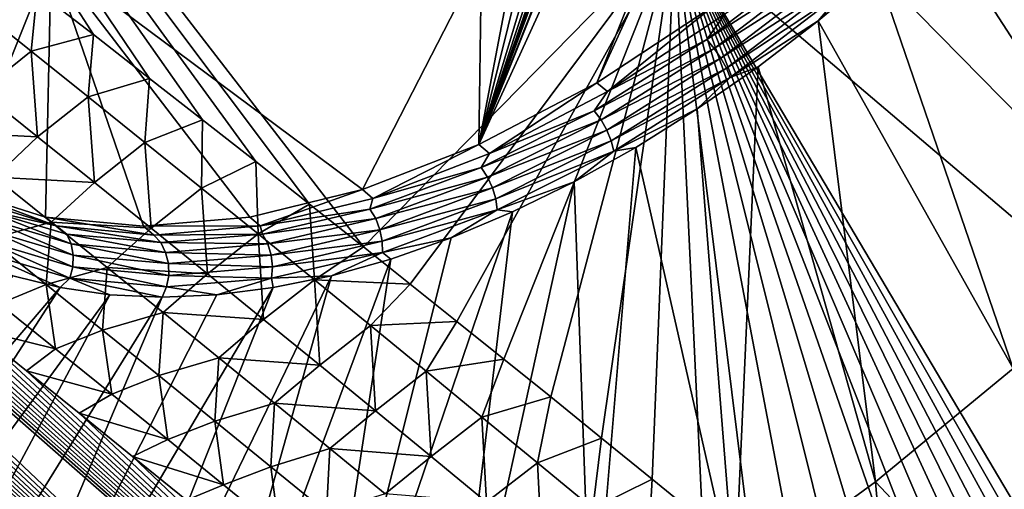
# Model space of a CAD drawing. Header units: metres. Extents: x -82 to 82, y -313 to 40.
# Tile 300 of 405: x 63.93 to 68.56, y -49.18 to -46.97. Entities that reach past the tile are written whole.
import ezdxf

# ---------------------------------------------------------------- set-up
doc = ezdxf.new("R2010")
doc.units = ezdxf.units.M
doc.layers.add('solid_505278_SW0001_CCC', color=7, linetype='CONTINUOUS')

msp = doc.modelspace()

# ---------------------------------------------------------------- linework, layer by layer
at = {"layer": 'solid_505278_SW0001_CCC'}
for points in [[(64.308563, -55.315361, 52.981861), (42.787354, -36.45396, 34.209877), (43.062996, -36.453861, 34.175083)], [(64.308563, -55.315361, 52.981861), (63.793152, -55.600903, 53.349144), (42.787354, -36.45396, 34.209877)], [(64.308563, -55.315361, 52.981861), (43.062996, -36.453861, 34.175083), (43.366493, -36.471161, 34.151794)], [(64.308563, -55.315361, 52.981861), (43.366493, -36.471161, 34.151794), (43.698662, -36.50774, 34.141525)], [(64.807716, -55.035828, 52.582764), (43.698662, -36.50774, 34.141525), (44.060249, -36.565296, 34.145638)], [(64.807716, -55.035828, 52.582764), (64.308563, -55.315361, 52.981861), (43.698662, -36.50774, 34.141525)], [(64.807716, -55.035828, 52.582764), (44.060249, -36.565296, 34.145638), (44.252312, -36.602585, 34.153656)], [(64.807716, -55.035828, 52.582764), (44.252312, -36.602585, 34.153656), (44.451988, -36.645718, 34.16576)], [(64.807716, -55.035828, 52.582764), (44.451988, -36.645718, 34.16576), (44.659637, -36.695225, 34.182472)], [(65.290031, -54.762512, 52.151859), (44.659637, -36.695225, 34.182472), (44.875084, -36.750946, 34.203575)], [(65.290031, -54.762512, 52.151859), (64.807716, -55.035828, 52.582764), (44.659637, -36.695225, 34.182472)], [(65.290031, -54.762512, 52.151859), (44.875084, -36.750946, 34.203575), (45.098621, -36.813251, 34.229404)], [(65.290031, -54.762512, 52.151859), (45.098621, -36.813251, 34.229404), (45.330601, -36.882572, 34.260376)], [(65.290031, -54.762512, 52.151859), (45.330601, -36.882572, 34.260376), (45.570797, -36.95871, 34.29623)], [(65.290031, -54.762512, 52.151859), (45.570797, -36.95871, 34.29623), (45.819683, -37.04221, 34.337498)], [(65.754967, -54.495632, 51.689091), (45.819683, -37.04221, 34.337498), (46.077503, -37.133377, 34.384457)], [(65.754967, -54.495632, 51.689091), (65.290031, -54.762512, 52.151859), (45.819683, -37.04221, 34.337498)], [(65.754967, -54.495632, 51.689091), (46.077503, -37.133377, 34.384457), (46.344093, -37.232079, 34.436928)], [(65.754967, -54.495632, 51.689091), (46.344093, -37.232079, 34.436928), (46.620102, -37.339001, 34.495583)], [(65.754967, -54.495632, 51.689091), (46.620102, -37.339001, 34.495583), (46.905567, -37.45422, 34.560455)], [(65.754967, -54.495632, 51.689091), (46.905567, -37.45422, 34.560455), (47.200527, -37.577816, 34.631596)], [(66.20192, -54.235199, 51.194038), (47.200527, -37.577816, 34.631596), (47.505733, -37.710571, 34.70977)], [(66.20192, -54.235199, 51.194038), (65.754967, -54.495632, 51.689091), (47.200527, -37.577816, 34.631596)], [(66.20192, -54.235199, 51.194038), (47.505733, -37.710571, 34.70977), (47.820961, -37.852295, 34.79475)], [(66.20192, -54.235199, 51.194038), (47.820961, -37.852295, 34.79475), (48.146576, -38.003399, 34.886929)], [(66.20192, -54.235199, 51.194038), (48.146576, -38.003399, 34.886929), (48.369846, -38.109791, 34.952827)], [(66.20192, -54.235199, 51.194038), (48.369846, -38.109791, 34.952827), (48.597916, -38.220554, 35.022118)], [(66.20192, -54.235199, 51.194038), (48.597916, -38.220554, 35.022118), (48.830765, -38.335693, 35.09478)], [(66.630089, -53.981483, 50.66658), (48.830765, -38.335693, 35.09478), (49.068687, -38.455513, 35.171139)], [(66.630089, -53.981483, 50.66658), (66.20192, -54.235199, 51.194038), (48.830765, -38.335693, 35.09478)], [(66.630089, -53.981483, 50.66658), (49.068687, -38.455513, 35.171139), (49.311977, -38.580322, 35.251518)], [(66.630089, -53.981483, 50.66658), (49.311977, -38.580322, 35.251518), (49.560543, -38.710037, 35.335808)], [(66.630089, -53.981483, 50.66658), (49.560543, -38.710037, 35.335808), (49.814224, -38.844501, 35.42384)], [(66.630089, -53.981483, 50.66658), (49.814224, -38.844501, 35.42384), (50.073338, -38.984066, 35.51598)], [(66.630089, -53.981483, 50.66658), (50.073338, -38.984066, 35.51598), (50.338219, -39.129086, 35.61261)], [(66.630089, -53.981483, 50.66658), (50.338219, -39.129086, 35.61261), (50.60891, -39.27961, 35.713776)], [(67.038658, -53.734692, 50.106434), (50.60891, -39.27961, 35.713776), (50.885094, -39.435314, 35.819115)], [(67.038658, -53.734692, 50.106434), (66.630089, -53.981483, 50.66658), (50.60891, -39.27961, 35.713776)], [(67.038658, -53.734692, 50.106434), (50.885094, -39.435314, 35.819115), (51.167122, -39.596588, 35.92905)], [(67.038658, -53.734692, 50.106434), (51.167122, -39.596588, 35.92905), (51.455368, -39.76384, 36.044033)], [(69.273094, -39.611446, 70.976158), (66.091797, -47.556637, 67.162918), (69.627083, -39.823341, 70.394363)], [(68.632431, -41.144775, 70.269463), (66.091797, -47.556637, 67.162918), (69.273094, -39.611446, 70.976158)], [(67.038658, -53.734692, 50.106434), (51.455368, -39.76384, 36.044033), (51.750008, -39.937267, 36.164272)], [(63.289215, -47.556637, 70.229012), (66.824493, -39.823341, 73.460457), (66.269081, -40.114056, 73.801224)], [(64.080078, -46.677444, 70.170883), (66.824493, -39.823341, 73.460457), (63.289215, -47.556637, 70.229012)], [(69.627083, -39.823341, 70.394363), (66.091797, -47.556637, 67.162918), (66.647209, -47.265923, 66.822151)], [(69.627083, -39.823341, 70.394363), (66.647209, -47.265923, 66.822151), (69.916695, -40.114056, 69.810646)], [(67.038658, -53.734692, 50.106434), (51.750008, -39.937267, 36.164272), (52.050602, -40.116394, 36.289238)], [(67.038658, -53.734692, 50.106434), (52.050602, -40.116394, 36.289238), (52.280159, -40.254711, 36.386322)], [(62.999599, -47.265923, 70.812737), (66.269081, -40.114056, 73.801224), (65.71769, -40.477459, 74.070862)], [(63.289215, -47.556637, 70.229012), (66.269081, -40.114056, 73.801224), (62.999599, -47.265923, 70.812737)], [(69.916695, -40.114056, 69.810646), (66.647209, -47.265923, 66.822151), (67.198608, -46.902519, 66.552521)], [(67.038658, -53.734692, 50.106434), (52.280159, -40.254711, 36.386322), (52.513451, -40.396664, 36.486546)], [(67.426628, -53.494839, 49.512974), (52.513451, -40.396664, 36.486546), (52.750675, -40.542469, 36.590145)], [(67.426628, -53.494839, 49.512974), (67.038658, -53.734692, 50.106434), (52.513451, -40.396664, 36.486546)], [(62.999599, -47.265923, 70.812737), (65.71769, -40.477459, 74.070862), (62.780464, -46.902519, 71.38607)], [(67.426628, -53.494839, 49.512974), (52.750675, -40.542469, 36.590145), (52.991905, -40.6922, 36.697208)], [(67.426628, -53.494839, 49.512974), (52.991905, -40.6922, 36.697208), (53.236763, -40.845448, 36.807274)], [(67.426628, -53.494839, 49.512974), (53.236763, -40.845448, 36.807274), (53.485397, -41.00238, 36.920532)], [(67.426628, -53.494839, 49.512974), (53.485397, -41.00238, 36.920532), (53.738041, -41.163258, 37.037273)], [(68.632431, -41.144775, 70.269463), (68.612389, -41.191227, 70.248749), (66.091797, -47.556637, 67.162918)], [(67.426628, -53.494839, 49.512974), (53.738041, -41.163258, 37.037273), (53.994915, -41.328331, 37.157795)], [(68.612389, -41.191227, 70.248749), (67.836601, -42.88842, 69.539467), (66.091797, -47.556637, 67.162918)], [(73.573303, -47.33905, 46.358974), (66.87677, -41.417618, 41.15163), (66.637238, -41.190189, 40.976871)], [(73.814819, -46.964386, 47.040131), (73.573303, -47.33905, 46.358974), (66.637238, -41.190189, 40.976871)], [(67.426628, -53.494839, 49.512974), (53.994915, -41.328331, 37.157795), (54.256256, -41.497852, 37.282394)], [(73.573303, -47.33905, 46.358974), (67.119911, -41.647381, 41.329697), (66.87677, -41.417618, 41.15163)], [(67.426628, -53.494839, 49.512974), (54.256256, -41.497852, 37.282394), (54.521858, -41.671585, 37.410782)], [(73.573303, -47.33905, 46.358974), (67.366928, -41.879601, 41.511379), (67.119911, -41.647381, 41.329697)], [(67.426628, -53.494839, 49.512974), (54.521858, -41.671585, 37.410782), (54.791496, -41.849281, 37.542686)], [(67.792938, -53.262238, 48.885983), (54.791496, -41.849281, 37.542686), (55.065437, -42.03125, 37.678471)], [(67.792938, -53.262238, 48.885983), (67.426628, -53.494839, 49.512974), (54.791496, -41.849281, 37.542686)], [(73.573303, -47.33905, 46.358974), (67.618088, -42.114384, 41.696999), (67.366928, -41.879601, 41.511379)], [(67.792938, -53.262238, 48.885983), (55.065437, -42.03125, 37.678471), (55.343948, -42.217796, 37.818501)], [(73.573303, -47.33905, 46.358974), (67.873665, -42.351852, 41.886864), (67.618088, -42.114384, 41.696999)], [(67.792938, -53.262238, 48.885983), (55.343948, -42.217796, 37.818501), (55.627289, -42.409222, 37.963142)], [(73.573303, -47.33905, 46.358974), (68.133904, -42.592117, 42.081299), (67.873665, -42.351852, 41.886864)], [(67.792938, -53.262238, 48.885983), (55.627289, -42.409222, 37.963142), (55.915638, -42.605728, 38.112637)], [(73.573303, -47.33905, 46.358974), (68.360886, -42.800373, 42.251827), (68.133904, -42.592117, 42.081299)], [(67.792938, -53.262238, 48.885983), (55.915638, -42.605728, 38.112637), (56.2085, -42.806717, 38.266262)], [(67.792938, -53.262238, 48.885983), (56.2085, -42.806717, 38.266262), (56.446106, -42.970821, 38.39225)], [(73.573303, -47.33905, 46.358974), (68.591591, -43.010895, 42.426006), (68.360886, -42.800373, 42.251827)], [(67.836601, -42.88842, 69.539467), (67.570099, -43.471378, 69.295868), (66.091797, -47.556637, 67.162918)], [(67.792938, -53.262238, 48.885983), (56.446106, -42.970821, 38.39225), (56.686829, -43.138073, 38.521236)], [(67.792938, -53.262238, 48.885983), (56.686829, -43.138073, 38.521236), (56.93082, -43.308655, 38.653458)], [(64.278992, -47.039799, 41.469173), (64.015526, -46.836052, 41.293785), (61.757477, -43.125957, 38.985619)], [(64.543259, -47.245281, 41.646965), (64.278992, -47.039799, 41.469173), (61.757477, -43.125957, 38.985619)], [(64.792442, -47.440102, 41.816364), (64.543259, -47.245281, 41.646965), (61.757477, -43.125957, 38.985619)], [(65.042709, -47.636799, 41.98822), (64.792442, -47.440102, 41.816364), (61.757477, -43.125957, 38.985619)], [(65.295128, -47.83614, 42.163265), (65.042709, -47.636799, 41.98822), (61.757477, -43.125957, 38.985619)], [(65.549286, -48.037781, 42.341244), (65.295128, -47.83614, 42.163265), (61.757477, -43.125957, 38.985619)], [(67.011726, -46.545467, 42.149788), (65.549286, -48.037781, 42.341244), (61.757477, -43.125957, 38.985619)], [(67.792938, -53.262238, 48.885983), (56.93082, -43.308655, 38.653458), (57.17823, -43.482761, 38.78915)], [(67.570099, -43.471378, 69.295868), (67.370224, -43.9086, 69.113167), (66.091797, -47.556637, 67.162918)], [(67.792938, -53.262238, 48.885983), (57.17823, -43.482761, 38.78915), (57.429214, -43.660564, 38.928547)], [(67.792938, -53.262238, 48.885983), (57.429214, -43.660564, 38.928547), (57.683674, -43.841946, 39.071484)], [(68.136398, -53.037075, 48.224991), (57.683674, -43.841946, 39.071484), (57.94128, -44.02647, 39.217438)], [(68.136398, -53.037075, 48.224991), (67.792938, -53.262238, 48.885983), (57.683674, -43.841946, 39.071484)], [(67.370224, -43.9086, 69.113167), (67.103722, -44.491558, 68.869576), (66.091797, -47.556637, 67.162918)], [(68.136398, -53.037075, 48.224991), (57.94128, -44.02647, 39.217438), (58.202194, -44.214359, 39.366684)], [(68.136398, -53.037075, 48.224991), (58.202194, -44.214359, 39.366684), (58.466599, -44.405842, 39.519527)], [(68.136398, -53.037075, 48.224991), (58.466599, -44.405842, 39.519527), (58.734684, -44.601147, 39.67627)], [(67.103722, -44.491558, 68.869576), (66.837334, -45.074276, 68.626076), (66.091797, -47.556637, 67.162918)], [(68.136398, -53.037075, 48.224991), (58.734684, -44.601147, 39.67627), (58.961025, -44.766991, 39.810089)], [(68.136398, -53.037075, 48.224991), (58.961025, -44.766991, 39.810089), (59.190159, -44.93578, 39.947006)], [(68.136398, -53.037075, 48.224991), (59.190159, -44.93578, 39.947006), (59.422131, -45.107582, 40.087105)], [(71.553154, -50.406586, 45.696804), (67.011726, -46.545467, 42.149788), (68.373993, -44.950989, 42.083523)], [(68.578995, -45.138702, 42.238678), (71.553154, -50.406586, 45.696804), (68.373993, -44.950989, 42.083523)], [(66.837334, -45.074276, 68.626076), (66.550308, -45.702145, 68.363716), (66.091797, -47.556637, 67.162918)], [(68.136398, -53.037075, 48.224991), (59.422131, -45.107582, 40.087105), (59.65662, -45.281933, 40.229771)], [(68.136398, -53.037075, 48.224991), (59.65662, -45.281933, 40.229771), (59.89362, -45.458843, 40.375031)], [(68.136398, -53.037075, 48.224991), (59.89362, -45.458843, 40.375031), (60.133247, -45.63847, 40.523106)], [(68.136398, -53.037075, 48.224991), (60.133247, -45.63847, 40.523106), (60.37561, -45.820969, 40.67421)], [(66.550308, -45.702145, 68.363716), (66.370956, -46.094456, 68.199783), (66.091797, -47.556637, 67.162918)], [(68.136398, -53.037075, 48.224991), (60.37561, -45.820969, 40.67421), (60.620811, -46.006489, 40.828571)], [(68.751289, -45.963142, 66.199654), (68.498413, -46.235634, 66.226158), (69.830177, -47.41061, 62.708996)], [(68.136398, -53.037075, 48.224991), (60.620811, -46.006489, 40.828571), (60.868965, -46.195187, 40.986404)], [(66.370956, -46.094456, 68.199783), (66.104454, -46.677418, 67.956192), (66.091797, -47.556637, 67.162918)], [(68.136398, -53.037075, 48.224991), (60.868965, -46.195187, 40.986404), (61.120178, -46.387215, 41.14793)], [(68.498413, -46.235634, 66.226158), (68.236031, -46.495895, 66.2743), (69.230721, -48.030418, 62.795837)], [(68.498413, -46.235634, 66.226158), (69.230721, -48.030418, 62.795837), (69.830177, -47.41061, 62.708996)], [(68.455536, -52.819267, 47.529102), (61.120178, -46.387215, 41.14793), (61.374561, -46.582718, 41.31337)], [(68.455536, -52.819267, 47.529102), (68.136398, -53.037075, 48.224991), (61.120178, -46.387215, 41.14793)], [(68.236031, -46.495895, 66.2743), (67.965469, -46.742607, 66.343811), (69.230721, -48.030418, 62.795837)], [(65.768661, -48.212566, 42.496265), (65.549286, -48.037781, 42.341244), (67.011726, -46.545467, 42.149788)], [(65.988724, -48.388565, 42.653072), (65.768661, -48.212566, 42.496265), (67.011726, -46.545467, 42.149788)], [(66.20919, -48.565559, 42.811478), (65.988724, -48.388565, 42.653072), (67.011726, -46.545467, 42.149788)], [(66.429779, -48.743328, 42.971306), (66.20919, -48.565559, 42.811478), (67.011726, -46.545467, 42.149788)], [(66.668297, -48.936306, 43.145622), (66.429779, -48.743328, 42.971306), (67.011726, -46.545467, 42.149788)], [(66.906296, -49.129662, 43.32114), (66.668297, -48.936306, 43.145622), (67.011726, -46.545467, 42.149788)], [(67.143448, -49.323132, 43.497604), (66.906296, -49.129662, 43.32114), (67.011726, -46.545467, 42.149788)], [(67.379395, -49.516445, 43.67477), (67.143448, -49.323132, 43.497604), (67.011726, -46.545467, 42.149788)], [(67.613907, -49.709423, 43.852455), (67.379395, -49.516445, 43.67477), (67.011726, -46.545467, 42.149788)], [(67.847748, -49.902676, 44.031223), (67.613907, -49.709423, 43.852455), (67.011726, -46.545467, 42.149788)], [(68.081116, -50.096371, 44.211235), (67.847748, -49.902676, 44.031223), (67.011726, -46.545467, 42.149788)], [(68.314018, -50.290508, 44.392494), (68.081116, -50.096371, 44.211235), (67.011726, -46.545467, 42.149788)], [(68.54644, -50.485085, 44.575005), (68.314018, -50.290508, 44.392494), (67.011726, -46.545467, 42.149788)], [(68.778381, -50.680099, 44.758766), (68.54644, -50.485085, 44.575005), (67.011726, -46.545467, 42.149788)], [(69.009827, -50.875553, 44.943783), (68.778381, -50.680099, 44.758766), (67.011726, -46.545467, 42.149788)], [(69.240784, -51.071442, 45.130062), (69.009827, -50.875553, 44.943783), (67.011726, -46.545467, 42.149788)], [(69.471245, -51.267761, 45.317596), (69.240784, -51.071442, 45.130062), (67.011726, -46.545467, 42.149788)], [(69.701202, -51.464512, 45.506397), (69.471245, -51.267761, 45.317596), (67.011726, -46.545467, 42.149788)], [(69.930656, -51.661694, 45.696468), (69.701202, -51.464512, 45.506397), (67.011726, -46.545467, 42.149788)], [(70.159592, -51.859299, 45.887806), (69.930656, -51.661694, 45.696468), (67.011726, -46.545467, 42.149788)], [(71.553154, -50.406586, 45.696804), (70.159592, -51.859299, 45.887806), (67.011726, -46.545467, 42.149788)], [(68.455536, -52.819267, 47.529102), (61.374561, -46.582718, 41.31337), (61.631817, -46.781269, 41.482132)], [(67.682579, -46.666004, 66.472572), (67.247864, -46.943752, 66.597458), (67.164268, -47.062603, 66.675545)], [(67.682579, -46.666004, 66.472572), (67.164268, -47.062603, 66.675545), (67.719688, -46.70594, 66.484108)], [(63.289215, -47.556637, 70.229012), (63.6432, -47.768532, 69.647224), (64.080078, -46.677444, 70.170883)], [(64.080429, -46.677418, 70.170525), (63.6432, -47.768532, 69.647224), (64.054642, -47.897469, 69.078735)], [(64.080078, -46.677444, 70.170883), (63.6432, -47.768532, 69.647224), (64.080429, -46.677418, 70.170525)], [(64.080429, -46.677418, 70.170525), (64.054642, -47.897469, 69.078735), (64.514915, -47.940739, 68.535461)], [(64.080429, -46.677418, 70.170525), (64.514915, -47.940739, 68.535461), (65.014748, -47.897469, 68.028358)], [(64.080429, -46.677418, 70.170525), (65.014748, -47.897469, 68.028358), (65.544075, -47.768532, 67.567619)], [(66.104454, -46.677418, 67.956192), (64.080429, -46.677418, 70.170525), (65.544075, -47.768532, 67.567619)], [(66.104454, -46.677418, 67.956192), (65.544075, -47.768532, 67.567619), (66.091797, -47.556637, 67.162918)], [(67.164268, -47.062603, 66.675545), (67.199036, -47.104332, 66.687988), (67.719688, -46.70594, 66.484108)], [(67.719688, -46.70594, 66.484108), (67.199036, -47.104332, 66.687988), (67.754639, -46.749195, 66.480621)], [(67.199036, -47.104332, 66.687988), (67.230286, -47.150417, 66.685959), (67.754639, -46.749195, 66.480621)], [(67.754639, -46.749195, 66.480621), (67.230286, -47.150417, 66.685959), (67.784729, -46.792408, 66.462395)], [(67.965469, -46.742607, 66.343811), (67.688118, -46.974503, 66.434364), (68.60453, -48.609558, 62.949257)], [(67.80761, -46.83223, 66.430847), (67.688118, -46.974503, 66.434364), (67.965469, -46.742607, 66.343811)], [(67.965469, -46.742607, 66.343811), (68.60453, -48.609558, 62.949257), (69.230721, -48.030418, 62.795837)], [(68.455536, -52.819267, 47.529102), (61.631817, -46.781269, 41.482132), (61.891762, -46.982609, 41.653858)], [(67.230286, -47.150417, 66.685959), (67.255592, -47.197292, 66.669609), (67.784729, -46.792408, 66.462395)], [(67.784729, -46.792408, 66.462395), (67.255592, -47.197292, 66.669609), (67.80761, -46.83223, 66.430847)], [(63.986385, -47.117367, 41.439857), (63.717247, -46.902695, 41.25758), (64.015526, -46.836052, 41.293785)], [(63.986385, -47.117367, 41.439857), (64.015526, -46.836052, 41.293785), (64.278992, -47.039799, 41.469173)], [(67.255592, -47.197292, 66.669609), (67.272987, -47.24131, 66.640205), (67.80761, -46.83223, 66.430847)], [(67.80761, -46.83223, 66.430847), (67.272987, -47.24131, 66.640205), (67.688118, -46.974503, 66.434364)], [(63.749126, -47.306576, 41.53743), (63.717247, -46.902695, 41.25758), (63.986385, -47.117367, 41.439857)], [(66.696411, -47.307209, 66.867111), (67.198608, -46.902519, 66.552521), (66.647209, -47.265923, 66.822151)], [(66.696411, -47.307209, 66.867111), (67.247864, -46.943752, 66.597458), (67.198608, -46.902519, 66.552521)], [(67.164268, -47.062603, 66.675545), (67.247864, -46.943752, 66.597458), (66.696411, -47.307209, 66.867111)], [(68.455536, -52.819267, 47.529102), (61.891762, -46.982609, 41.653858), (62.154568, -47.186962, 41.828873)], [(67.272987, -47.24131, 66.640205), (67.405388, -47.190407, 66.545479), (67.688118, -46.974503, 66.434364)], [(67.688118, -46.974503, 66.434364), (67.405388, -47.190407, 66.545479), (67.957275, -49.142784, 63.167866)], [(67.688118, -46.974503, 66.434364), (67.957275, -49.142784, 63.167866), (68.60453, -48.609558, 62.949257)], [(64.254593, -47.332146, 41.623325), (63.986385, -47.117367, 41.439857), (64.278992, -47.039799, 41.469173)], [(64.254593, -47.332146, 41.623325), (64.278992, -47.039799, 41.469173), (64.543259, -47.245281, 41.646965)], [(67.164268, -47.062603, 66.675545), (66.696411, -47.307209, 66.867111), (66.634361, -47.397686, 66.94767)], [(67.164268, -47.062603, 66.675545), (66.634361, -47.397686, 66.94767), (67.199036, -47.104332, 66.687988)], [(64.017082, -47.520832, 41.721237), (63.749126, -47.306576, 41.53743), (63.986385, -47.117367, 41.439857)], [(64.017082, -47.520832, 41.721237), (63.986385, -47.117367, 41.439857), (64.254593, -47.332146, 41.623325)], [(66.634361, -47.397686, 66.94767), (66.666733, -47.440926, 66.961342), (67.199036, -47.104332, 66.687988)], [(67.199036, -47.104332, 66.687988), (66.666733, -47.440926, 66.961342), (67.230286, -47.150417, 66.685959)], [(66.666733, -47.440926, 66.961342), (66.694199, -47.48941, 66.961258), (67.230286, -47.150417, 66.685959)], [(67.230286, -47.150417, 66.685959), (66.694199, -47.48941, 66.961258), (67.255592, -47.197292, 66.669609)], [(68.455536, -52.819267, 47.529102), (62.154568, -47.186962, 41.828873), (62.420395, -47.394554, 42.007496)], [(66.694199, -47.48941, 66.961258), (66.714615, -47.539371, 66.947418), (67.255592, -47.197292, 66.669609)], [(67.255592, -47.197292, 66.669609), (66.714615, -47.539371, 66.947418), (67.272987, -47.24131, 66.640205)], [(67.405388, -47.190407, 66.545479), (67.118721, -47.389217, 66.676598), (67.294823, -49.625263, 63.449692)], [(67.272987, -47.24131, 66.640205), (67.118721, -47.389217, 66.676598), (67.405388, -47.190407, 66.545479)], [(67.405388, -47.190407, 66.545479), (67.294823, -49.625263, 63.449692), (67.957275, -49.142784, 63.167866)], [(64.521881, -47.547024, 41.807968), (64.254593, -47.332146, 41.623325), (64.543259, -47.245281, 41.646965)], [(64.521881, -47.547024, 41.807968), (64.543259, -47.245281, 41.646965), (64.792442, -47.440102, 41.816364)], [(66.141106, -47.59787, 67.207809), (66.647209, -47.265923, 66.822151), (66.091797, -47.556637, 67.162918)], [(66.141106, -47.59787, 67.207809), (66.696411, -47.307209, 66.867111), (66.647209, -47.265923, 66.822151)], [(66.714615, -47.539371, 66.947418), (66.72641, -47.586933, 66.920891), (67.272987, -47.24131, 66.640205)], [(67.272987, -47.24131, 66.640205), (66.72641, -47.586933, 66.920891), (67.118721, -47.389217, 66.676598)], [(63.549477, -47.497089, 41.702744), (63.749126, -47.306576, 41.53743), (64.017082, -47.520832, 41.721237)], [(66.634361, -47.397686, 66.94767), (66.696411, -47.307209, 66.867111), (66.141106, -47.59787, 67.207809)], [(64.284126, -47.735207, 41.906212), (64.017082, -47.520832, 41.721237), (64.254593, -47.332146, 41.623325)], [(64.284126, -47.735207, 41.906212), (64.254593, -47.332146, 41.623325), (64.521881, -47.547024, 41.807968)], [(68.455536, -52.819267, 47.529102), (62.420395, -47.394554, 42.007496), (62.689407, -47.605614, 42.190048)], [(66.634361, -47.397686, 66.94767), (66.141106, -47.59787, 67.207809), (66.10273, -47.665009, 67.28389)], [(66.634361, -47.397686, 66.94767), (66.10273, -47.665009, 67.28389), (66.666733, -47.440926, 66.961342)], [(66.72641, -47.586933, 66.920891), (66.829567, -47.56992, 66.827049), (67.118721, -47.389217, 66.676598)], [(67.118721, -47.389217, 66.676598), (66.829567, -47.56992, 66.827049), (67.294823, -49.625263, 63.449692)], [(64.788254, -47.76199, 41.993782), (64.521881, -47.547024, 41.807968), (64.792442, -47.440102, 41.816364)], [(64.788254, -47.76199, 41.993782), (64.792442, -47.440102, 41.816364), (65.042709, -47.636799, 41.98822)], [(66.10273, -47.665009, 67.28389), (66.132706, -47.709457, 67.29908), (66.666733, -47.440926, 66.961342)], [(66.666733, -47.440926, 66.961342), (66.132706, -47.709457, 67.29908), (66.694199, -47.48941, 66.961258)], [(63.815289, -47.709316, 41.885769), (63.549477, -47.497089, 41.702744), (64.017082, -47.520832, 41.721237)], [(66.132706, -47.709457, 67.29908), (66.156364, -47.75985, 67.301399), (66.694199, -47.48941, 66.961258)], [(66.694199, -47.48941, 66.961258), (66.156364, -47.75985, 67.301399), (66.714615, -47.539371, 66.947418)], [(63.815289, -47.709316, 41.885769), (64.017082, -47.520832, 41.721237), (64.284126, -47.735207, 41.906212)], [(64.550262, -47.949684, 42.092339), (64.284126, -47.735207, 41.906212), (64.521881, -47.547024, 41.807968)], [(64.550262, -47.949684, 42.092339), (64.521881, -47.547024, 41.807968), (64.788254, -47.76199, 41.993782)], [(66.156364, -47.75985, 67.301399), (66.171883, -47.812275, 67.290657), (66.714615, -47.539371, 66.947418)], [(66.714615, -47.539371, 66.947418), (66.171883, -47.812275, 67.290657), (66.72641, -47.586933, 66.920891)], [(65.593239, -47.809826, 67.61261), (66.091797, -47.556637, 67.162918), (65.544075, -47.768532, 67.567619)], [(65.593239, -47.809826, 67.61261), (66.141106, -47.59787, 67.207809), (66.091797, -47.556637, 67.162918)], [(66.171883, -47.812275, 67.290657), (66.178047, -47.862671, 67.267685), (66.72641, -47.586933, 66.920891)], [(66.72641, -47.586933, 66.920891), (66.178047, -47.862671, 67.267685), (66.539413, -47.731598, 66.996071)], [(66.829567, -47.56992, 66.827049), (66.539413, -47.731598, 66.996071), (66.623177, -50.052631, 63.792171)], [(66.72641, -47.586933, 66.920891), (66.539413, -47.731598, 66.996071), (66.829567, -47.56992, 66.827049)], [(66.829567, -47.56992, 66.827049), (66.623177, -50.052631, 63.792171), (67.294823, -49.625263, 63.449692)], [(68.455536, -52.819267, 47.529102), (62.689407, -47.605614, 42.190048), (62.961777, -47.820358, 42.37685)], [(65.053719, -47.977032, 42.180763), (64.788254, -47.76199, 41.993782), (65.042709, -47.636799, 41.98822)], [(65.053719, -47.977032, 42.180763), (65.042709, -47.636799, 41.98822), (65.295128, -47.83614, 42.163265)], [(66.10273, -47.665009, 67.28389), (66.141106, -47.59787, 67.207809), (65.593239, -47.809826, 67.61261)], [(66.10273, -47.665009, 67.28389), (65.593239, -47.809826, 67.61261), (65.579277, -47.859592, 67.677933)], [(66.10273, -47.665009, 67.28389), (65.579277, -47.859592, 67.677933), (66.132706, -47.709457, 67.29908)], [(63.790062, -48.001175, 42.207546), (63.815289, -47.709316, 41.885769), (64.080208, -47.92168, 42.069927)], [(64.080208, -47.92168, 42.069927), (63.815289, -47.709316, 41.885769), (64.284126, -47.735207, 41.906212)], [(64.080208, -47.92168, 42.069927), (64.284126, -47.735207, 41.906212), (64.550262, -47.949684, 42.092339)], [(65.579277, -47.859592, 67.677933), (65.606888, -47.904919, 67.694901), (66.132706, -47.709457, 67.29908)], [(66.132706, -47.709457, 67.29908), (65.606888, -47.904919, 67.694901), (66.156364, -47.75985, 67.301399)], [(66.539413, -47.731598, 66.996071), (65.948402, -50.421013, 64.192215), (66.623177, -50.052631, 63.792171)], [(66.539413, -47.731598, 66.996071), (66.249725, -47.873425, 67.1828), (65.948402, -50.421013, 64.192215)], [(66.178047, -47.862671, 67.267685), (66.249725, -47.873425, 67.1828), (66.539413, -47.731598, 66.996071)], [(64.103806, -47.938751, 69.123734), (64.054642, -47.897469, 69.078735), (63.6432, -47.768532, 69.647224)], [(63.692432, -47.809834, 69.692131), (64.103806, -47.938751, 69.123734), (63.6432, -47.768532, 69.647224)], [(64.815491, -48.164257, 42.279617), (64.550262, -47.949684, 42.092339), (64.788254, -47.76199, 41.993782)], [(64.815491, -48.164257, 42.279617), (64.788254, -47.76199, 41.993782), (65.053719, -47.977032, 42.180763)], [(65.06398, -47.938751, 68.07328), (65.544075, -47.768532, 67.567619), (65.014748, -47.897469, 68.028358)], [(65.06398, -47.938751, 68.07328), (65.593239, -47.809826, 67.61261), (65.544075, -47.768532, 67.567619)], [(65.606888, -47.904919, 67.694901), (65.626808, -47.956703, 67.700035), (66.156364, -47.75985, 67.301399)], [(66.156364, -47.75985, 67.301399), (65.626808, -47.956703, 67.700035), (66.171883, -47.812275, 67.290657)], [(68.455536, -52.819267, 47.529102), (62.961777, -47.820358, 42.37685), (63.237663, -48.039013, 42.568226)], [(63.756222, -47.859592, 69.672401), (64.103806, -47.938751, 69.123734), (63.692432, -47.809834, 69.692131)], [(65.579277, -47.859592, 67.677933), (65.593239, -47.809826, 67.61261), (65.06398, -47.938751, 68.07328)], [(65.626808, -47.956703, 67.700035), (65.637497, -48.010925, 67.692924), (66.171883, -47.812275, 67.290657)], [(66.171883, -47.812275, 67.290657), (65.637497, -48.010925, 67.692924), (66.178047, -47.862671, 67.267685)], [(64.153656, -47.97781, 69.129066), (64.103806, -47.938751, 69.123734), (63.756222, -47.859592, 69.672401)], [(63.756222, -47.859592, 69.672401), (63.7756, -47.904919, 69.69838), (64.174828, -48.02367, 69.152596)], [(64.153656, -47.97781, 69.129066), (63.756222, -47.859592, 69.672401), (64.174828, -48.02367, 69.152596)], [(65.318275, -48.192142, 42.3689), (65.053719, -47.977032, 42.180763), (65.295128, -47.83614, 42.163265)], [(65.579277, -47.859592, 67.677933), (65.06398, -47.938751, 68.07328), (65.073753, -47.97781, 68.122459)], [(65.579277, -47.859592, 67.677933), (65.073753, -47.97781, 68.122459), (65.606888, -47.904919, 67.694901)], [(66.249725, -47.873425, 67.1828), (65.276627, -50.727077, 64.646187), (65.948402, -50.421013, 64.192215)], [(66.249725, -47.873425, 67.1828), (65.961983, -47.994678, 67.386284), (65.276627, -50.727077, 64.646187)], [(65.318275, -48.192142, 42.3689), (65.295128, -47.83614, 42.163265), (65.549286, -48.037781, 42.341244)], [(65.637497, -48.010925, 67.692924), (65.63813, -48.063374, 67.674133), (66.178047, -47.862671, 67.267685)], [(66.178047, -47.862671, 67.267685), (65.63813, -48.063374, 67.674133), (65.961983, -47.994678, 67.386284)], [(66.178047, -47.862671, 67.267685), (65.961983, -47.994678, 67.386284), (66.249725, -47.873425, 67.1828)], [(63.7756, -47.904919, 69.69838), (63.782497, -47.956703, 69.717758), (64.184563, -48.076298, 69.168098)], [(64.174828, -48.02367, 69.152596), (63.7756, -47.904919, 69.69838), (64.184563, -48.076298, 69.168098)], [(64.054642, -47.897469, 69.078735), (64.56411, -47.982018, 68.580429), (64.514915, -47.940739, 68.535461)], [(64.103806, -47.938751, 69.123734), (64.56411, -47.982018, 68.580429), (64.054642, -47.897469, 69.078735)], [(65.06398, -47.938751, 68.07328), (65.014748, -47.897469, 68.028358), (64.514915, -47.940739, 68.535461)], [(65.073753, -47.97781, 68.122459), (65.099083, -48.02367, 68.141441), (65.606888, -47.904919, 67.694901)], [(65.606888, -47.904919, 67.694901), (65.099083, -48.02367, 68.141441), (65.626808, -47.956703, 67.700035)], [(63.782497, -47.956703, 69.717758), (63.776375, -48.010925, 69.729042), (64.182106, -48.131611, 69.17437)], [(64.184563, -48.076298, 69.168098), (63.782497, -47.956703, 69.717758), (64.182106, -48.131611, 69.17437)], [(64.056534, -48.214939, 42.394505), (63.790062, -48.001175, 42.207546), (64.080208, -47.92168, 42.069927)], [(64.056534, -48.214939, 42.394505), (64.080208, -47.92168, 42.069927), (64.344238, -48.134163, 42.255211)], [(64.344238, -48.134163, 42.255211), (64.080208, -47.92168, 42.069927), (64.550262, -47.949684, 42.092339)], [(64.595581, -48.017464, 68.6092), (64.56411, -47.982018, 68.580429), (64.103806, -47.938751, 69.123734)], [(64.595581, -48.017464, 68.6092), (64.103806, -47.938751, 69.123734), (64.153656, -47.97781, 69.129066)], [(64.344238, -48.134163, 42.255211), (64.550262, -47.949684, 42.092339), (64.815491, -48.164257, 42.279617)], [(64.56411, -47.982018, 68.580429), (65.06398, -47.938751, 68.07328), (64.514915, -47.940739, 68.535461)], [(65.073753, -47.97781, 68.122459), (65.06398, -47.938751, 68.07328), (64.56411, -47.982018, 68.580429)], [(65.099083, -48.02367, 68.141441), (65.115395, -48.076298, 68.14975), (65.626808, -47.956703, 67.700035)], [(65.626808, -47.956703, 67.700035), (65.115395, -48.076298, 68.14975), (65.637497, -48.010925, 67.692924)], [(63.776375, -48.010925, 69.729042), (63.75771, -48.063374, 69.731354), (64.167648, -48.185314, 69.170929)], [(64.182106, -48.131611, 69.17437), (63.776375, -48.010925, 69.729042), (64.167648, -48.185314, 69.170929)], [(63.836857, -48.304764, 42.607166), (63.790062, -48.001175, 42.207546), (64.056534, -48.214939, 42.394505)], [(64.153656, -47.97781, 69.129066), (64.174828, -48.02367, 69.152596), (64.618744, -48.063503, 68.630371)], [(64.595581, -48.017464, 68.6092), (64.153656, -47.97781, 69.129066), (64.618744, -48.063503, 68.630371)], [(65.073753, -47.97781, 68.122459), (64.56411, -47.982018, 68.580429), (64.595581, -48.017464, 68.6092)], [(65.073753, -47.97781, 68.122459), (64.595581, -48.017464, 68.6092), (65.099083, -48.02367, 68.141441)], [(65.079826, -48.378914, 42.46804), (64.815491, -48.164257, 42.279617), (65.053719, -47.977032, 42.180763)], [(65.079826, -48.378914, 42.46804), (65.053719, -47.977032, 42.180763), (65.318275, -48.192142, 42.3689)], [(65.115395, -48.076298, 68.14975), (65.121422, -48.131611, 68.146736), (65.637497, -48.010925, 67.692924)], [(65.637497, -48.010925, 67.692924), (65.121422, -48.131611, 68.146736), (65.63813, -48.063374, 67.674133)], [(65.961983, -47.994678, 67.386284), (65.67765, -48.094742, 67.605492), (65.276627, -50.727077, 64.646187)], [(65.63813, -48.063374, 67.674133), (65.67765, -48.094742, 67.605492), (65.961983, -47.994678, 67.386284)], [(68.455536, -52.819267, 47.529102), (63.237663, -48.039013, 42.568226), (63.477066, -48.22971, 42.736145)], [(64.174828, -48.02367, 69.152596), (64.184563, -48.076298, 69.168098), (64.631638, -48.116413, 68.642159)], [(64.618744, -48.063503, 68.630371), (64.174828, -48.02367, 69.152596), (64.631638, -48.116413, 68.642159)], [(65.099083, -48.02367, 68.141441), (64.595581, -48.017464, 68.6092), (64.618744, -48.063503, 68.630371)], [(65.099083, -48.02367, 68.141441), (64.618744, -48.063503, 68.630371), (65.115395, -48.076298, 68.14975)], [(65.318275, -48.192142, 42.3689), (65.549286, -48.037781, 42.341244), (65.768661, -48.212566, 42.496265)], [(63.75771, -48.063374, 69.731354), (63.900742, -48.173111, 69.477531), (64.122475, -48.229362, 69.183311)], [(64.167648, -48.185314, 69.170929), (63.75771, -48.063374, 69.731354), (64.122475, -48.229362, 69.183311)], [(64.184563, -48.076298, 69.168098), (64.182106, -48.131611, 69.17437), (64.633263, -48.172092, 68.643639)], [(64.631638, -48.116413, 68.642159), (64.184563, -48.076298, 69.168098), (64.633263, -48.172092, 68.643639)], [(65.67765, -48.094742, 67.605492), (64.61393, -50.968052, 65.149986), (65.276627, -50.727077, 64.646187)], [(65.67765, -48.094742, 67.605492), (65.398186, -48.173103, 67.839302), (64.61393, -50.968052, 65.149986)], [(65.115395, -48.076298, 68.14975), (64.618744, -48.063503, 68.630371), (64.631638, -48.116413, 68.642159)], [(65.115395, -48.076298, 68.14975), (64.631638, -48.116413, 68.642159), (65.121422, -48.131611, 68.146736)], [(65.63813, -48.063374, 67.674133), (65.116699, -48.185314, 68.132645), (65.398186, -48.173103, 67.839302)], [(65.121422, -48.131611, 68.146736), (65.116699, -48.185314, 68.132645), (65.63813, -48.063374, 67.674133)], [(65.63813, -48.063374, 67.674133), (65.398186, -48.173103, 67.839302), (65.67765, -48.094742, 67.605492)], [(64.322105, -48.428841, 42.582592), (64.056534, -48.214939, 42.394505), (64.344238, -48.134163, 42.255211)], [(64.182106, -48.131611, 69.17437), (64.167648, -48.185314, 69.170929), (64.623474, -48.226215, 68.634697)], [(64.633263, -48.172092, 68.643639), (64.182106, -48.131611, 69.17437), (64.623474, -48.226215, 68.634697)], [(64.322105, -48.428841, 42.582592), (64.344238, -48.134163, 42.255211), (64.607384, -48.346756, 42.441612)], [(64.607384, -48.346756, 42.441612), (64.344238, -48.134163, 42.255211), (64.815491, -48.164257, 42.279617)], [(65.121422, -48.131611, 68.146736), (64.631638, -48.116413, 68.642159), (64.633263, -48.172092, 68.643639)], [(65.121422, -48.131611, 68.146736), (64.633263, -48.172092, 68.643639), (65.116699, -48.185314, 68.132645)], [(64.122475, -48.229362, 69.183311), (63.900742, -48.173111, 69.477531), (61.640739, -51.14175, 68.243271)], [(65.398186, -48.173103, 67.839302), (63.966305, -51.14175, 65.699043), (64.61393, -50.968052, 65.149986)], [(65.398186, -48.173103, 67.839302), (65.125008, -48.229359, 68.086517), (63.966305, -51.14175, 65.699043)], [(64.167648, -48.185314, 69.170929), (64.122475, -48.229362, 69.183311), (64.356987, -48.263229, 68.895668)], [(64.167648, -48.185314, 69.170929), (64.356987, -48.263229, 68.895668), (64.603081, -48.274536, 68.616051)], [(64.623474, -48.226215, 68.634697), (64.167648, -48.185314, 69.170929), (64.603081, -48.274536, 68.616051)], [(64.607384, -48.346756, 42.441612), (64.815491, -48.164257, 42.279617), (65.079826, -48.378914, 42.46804)], [(65.116699, -48.185314, 68.132645), (64.633263, -48.172092, 68.643639), (64.623474, -48.226215, 68.634697)], [(65.116699, -48.185314, 68.132645), (64.623474, -48.226215, 68.634697), (64.85952, -48.263226, 68.345879)], [(65.116699, -48.185314, 68.132645), (64.85952, -48.263226, 68.345879), (65.125008, -48.229359, 68.086517)], [(65.343269, -48.593651, 42.6576), (65.079826, -48.378914, 42.46804), (65.318275, -48.192142, 42.3689)], [(65.116699, -48.185314, 68.132645), (65.125008, -48.229359, 68.086517), (65.398186, -48.173103, 67.839302)], [(65.58194, -48.40731, 42.558193), (65.318275, -48.192142, 42.3689), (65.768661, -48.212566, 42.496265)], [(65.343269, -48.593651, 42.6576), (65.318275, -48.192142, 42.3689), (65.58194, -48.40731, 42.558193)], [(64.122475, -48.229362, 69.183311), (61.640739, -51.14175, 68.243271), (62.171555, -51.246605, 67.566292)], [(64.356987, -48.263229, 68.895668), (64.122475, -48.229362, 69.183311), (62.171555, -51.246605, 67.566292)], [(65.125008, -48.229359, 68.086517), (63.339622, -51.246605, 66.288391), (63.966305, -51.14175, 65.699043)], [(65.125008, -48.229359, 68.086517), (64.85952, -48.263226, 68.345879), (63.339622, -51.246605, 66.288391)], [(68.455536, -52.819267, 47.529102), (63.477066, -48.22971, 42.736145), (63.719303, -48.423553, 42.907776)], [(64.101738, -48.517544, 42.795006), (63.836857, -48.304764, 42.607166), (64.056534, -48.214939, 42.394505)], [(64.101738, -48.517544, 42.795006), (64.056534, -48.214939, 42.394505), (64.322105, -48.428841, 42.582592)], [(64.623474, -48.226215, 68.634697), (64.603081, -48.274536, 68.616051), (64.85952, -48.263226, 68.345879)], [(65.58194, -48.40731, 42.558193), (65.768661, -48.212566, 42.496265), (65.988724, -48.388565, 42.653072)], [(64.356987, -48.263229, 68.895668), (62.171555, -51.246605, 67.566292), (62.739563, -51.281662, 66.912697)], [(64.356987, -48.263229, 68.895668), (62.739563, -51.281662, 66.912697), (64.603081, -48.274536, 68.616051)], [(64.603081, -48.274536, 68.616051), (62.739563, -51.281662, 66.912697), (63.339622, -51.246605, 66.288391)], [(64.85952, -48.263226, 68.345879), (64.603081, -48.274536, 68.616051), (63.339622, -51.246605, 66.288391)], [(64.101738, -48.517544, 42.795006), (63.719303, -48.423553, 42.907776), (63.836857, -48.304764, 42.607166)], [(64.586777, -48.642868, 42.771801), (64.322105, -48.428841, 42.582592), (64.607384, -48.346756, 42.441612)], [(64.586777, -48.642868, 42.771801), (64.607384, -48.346756, 42.441612), (64.869644, -48.559452, 42.629131)], [(64.869644, -48.559452, 42.629131), (64.607384, -48.346756, 42.441612), (65.079826, -48.378914, 42.46804)], [(64.869644, -48.559452, 42.629131), (65.079826, -48.378914, 42.46804), (65.343269, -48.593651, 42.6576)], [(68.455536, -52.819267, 47.529102), (63.719303, -48.423553, 42.907776), (63.964531, -48.620392, 43.082668)], [(64.101738, -48.517544, 42.795006), (63.964531, -48.620392, 43.082668), (63.719303, -48.423553, 42.907776)], [(64.365723, -48.730476, 42.983952), (64.101738, -48.517544, 42.795006), (64.322105, -48.428841, 42.582592)], [(64.365723, -48.730476, 42.983952), (64.322105, -48.428841, 42.582592), (64.586777, -48.642868, 42.771801)], [(65.605827, -48.808453, 42.848293), (65.343269, -48.593651, 42.6576), (65.58194, -48.40731, 42.558193)], [(65.844704, -48.622532, 42.748634), (65.58194, -48.40731, 42.558193), (65.988724, -48.388565, 42.653072)], [(65.605827, -48.808453, 42.848293), (65.58194, -48.40731, 42.558193), (65.844704, -48.622532, 42.748634)], [(65.844704, -48.622532, 42.748634), (65.988724, -48.388565, 42.653072), (66.20919, -48.565559, 42.811478)], [(64.365723, -48.730476, 42.983952), (63.964531, -48.620392, 43.082668), (64.101738, -48.517544, 42.795006)], [(64.850563, -48.857018, 42.962132), (64.586777, -48.642868, 42.771801), (64.869644, -48.559452, 42.629131)], [(64.850563, -48.857018, 42.962132), (64.869644, -48.559452, 42.629131), (65.131035, -48.772243, 42.817757)], [(65.131035, -48.772243, 42.817757), (64.869644, -48.559452, 42.629131), (65.343269, -48.593651, 42.6576)], [(66.106575, -48.837799, 42.94022), (65.844704, -48.622532, 42.748634), (66.20919, -48.565559, 42.811478)], [(66.106575, -48.837799, 42.94022), (66.20919, -48.565559, 42.811478), (66.429779, -48.743328, 42.971306)], [(65.131035, -48.772243, 42.817757), (65.343269, -48.593651, 42.6576), (65.605827, -48.808453, 42.848293)], [(69.040344, -50.291916, 59.410816), (68.60453, -48.609558, 62.949257), (67.957275, -49.142784, 63.167866)], [(68.455536, -52.819267, 47.529102), (63.964531, -48.620392, 43.082668), (64.212601, -48.820133, 43.260769)], [(64.365723, -48.730476, 42.983952), (64.212601, -48.820133, 43.260769), (63.964531, -48.620392, 43.082668)], [(64.628815, -48.943546, 43.174), (64.365723, -48.730476, 42.983952), (64.586777, -48.642868, 42.771801)], [(64.628815, -48.943546, 43.174), (64.586777, -48.642868, 42.771801), (64.850563, -48.857018, 42.962132)], [(65.867493, -49.023315, 43.040115), (65.605827, -48.808453, 42.848293), (65.844704, -48.622532, 42.748634)], [(65.867493, -49.023315, 43.040115), (65.844704, -48.622532, 42.748634), (66.106575, -48.837799, 42.94022)], [(64.628815, -48.943546, 43.174), (64.212601, -48.820133, 43.260769), (64.365723, -48.730476, 42.983952)], [(66.367561, -49.053101, 43.132942), (66.106575, -48.837799, 42.94022), (66.429779, -48.743328, 42.971306)], [(66.367561, -49.053101, 43.132942), (66.429779, -48.743328, 42.971306), (66.668297, -48.936306, 43.145622)], [(65.113464, -49.071278, 43.153572), (64.850563, -48.857018, 42.962132), (65.131035, -48.772243, 42.817757)], [(65.113464, -49.071278, 43.153572), (65.131035, -48.772243, 42.817757), (65.391548, -48.985119, 43.007488)], [(65.391548, -48.985119, 43.007488), (65.131035, -48.772243, 42.817757), (65.605827, -48.808453, 42.848293)], [(68.455536, -52.819267, 47.529102), (64.212601, -48.820133, 43.260769), (64.463348, -49.022701, 43.442097)], [(64.628815, -48.943546, 43.174), (64.463348, -49.022701, 43.442097), (64.212601, -48.820133, 43.260769)], [(65.391548, -48.985119, 43.007488), (65.605827, -48.808453, 42.848293), (65.867493, -49.023315, 43.040115)], [(66.128281, -49.238232, 43.233059), (65.867493, -49.023315, 43.040115), (66.106575, -48.837799, 42.94022)], [(66.128281, -49.238232, 43.233059), (66.106575, -48.837799, 42.94022), (66.367561, -49.053101, 43.132942)], [(64.891029, -49.156754, 43.365147), (64.628815, -48.943546, 43.174), (64.850563, -48.857018, 42.962132)], [(64.891029, -49.156754, 43.365147), (64.850563, -48.857018, 42.962132), (65.113464, -49.071278, 43.153572)], [(66.627663, -49.268429, 43.326797), (66.367561, -49.053101, 43.132942), (66.668297, -48.936306, 43.145622)], [(66.627663, -49.268429, 43.326797), (66.668297, -48.936306, 43.145622), (66.906296, -49.129662, 43.32114)], [(64.891029, -49.156754, 43.365147), (64.463348, -49.022701, 43.442097), (64.628815, -48.943546, 43.174)], [(65.375473, -49.285637, 43.346123), (65.113464, -49.071278, 43.153572), (65.391548, -48.985119, 43.007488)], [(65.375473, -49.285637, 43.346123), (65.391548, -48.985119, 43.007488), (65.651192, -49.198074, 43.198318)], [(65.651192, -49.198074, 43.198318), (65.391548, -48.985119, 43.007488), (65.867493, -49.023315, 43.040115)], [(68.455536, -52.819267, 47.529102), (64.463348, -49.022701, 43.442097), (64.716583, -49.228024, 43.62669)], [(64.891029, -49.156754, 43.365147), (64.716583, -49.228024, 43.62669), (64.463348, -49.022701, 43.442097)], [(65.651192, -49.198074, 43.198318), (65.867493, -49.023315, 43.040115), (66.128281, -49.238232, 43.233059)], [(65.152351, -49.370083, 43.557388), (64.891029, -49.156754, 43.365147), (65.113464, -49.071278, 43.153572)], [(65.152351, -49.370083, 43.557388), (65.113464, -49.071278, 43.153572), (65.375473, -49.285637, 43.346123)], [(66.388191, -49.45319, 43.42712), (66.128281, -49.238232, 43.233059), (66.367561, -49.053101, 43.132942)], [(66.388191, -49.45319, 43.42712), (66.367561, -49.053101, 43.132942), (66.627663, -49.268429, 43.326797)], [(65.152351, -49.370083, 43.557388), (64.716583, -49.228024, 43.62669), (64.891029, -49.156754, 43.365147)], [(66.886879, -49.483776, 43.521782), (66.627663, -49.268429, 43.326797), (66.906296, -49.129662, 43.32114)], [(66.886879, -49.483776, 43.521782), (66.906296, -49.129662, 43.32114), (67.143448, -49.323132, 43.497604)], [(68.11982, -51.05027, 59.721725), (67.957275, -49.142784, 63.167866), (67.294823, -49.625263, 63.449692)], [(68.11982, -51.05027, 59.721725), (69.040344, -50.291916, 59.410816), (67.957275, -49.142784, 63.167866)]]:
    msp.add_3dface(points, dxfattribs=at)

doc.saveas('drawing.dxf')
